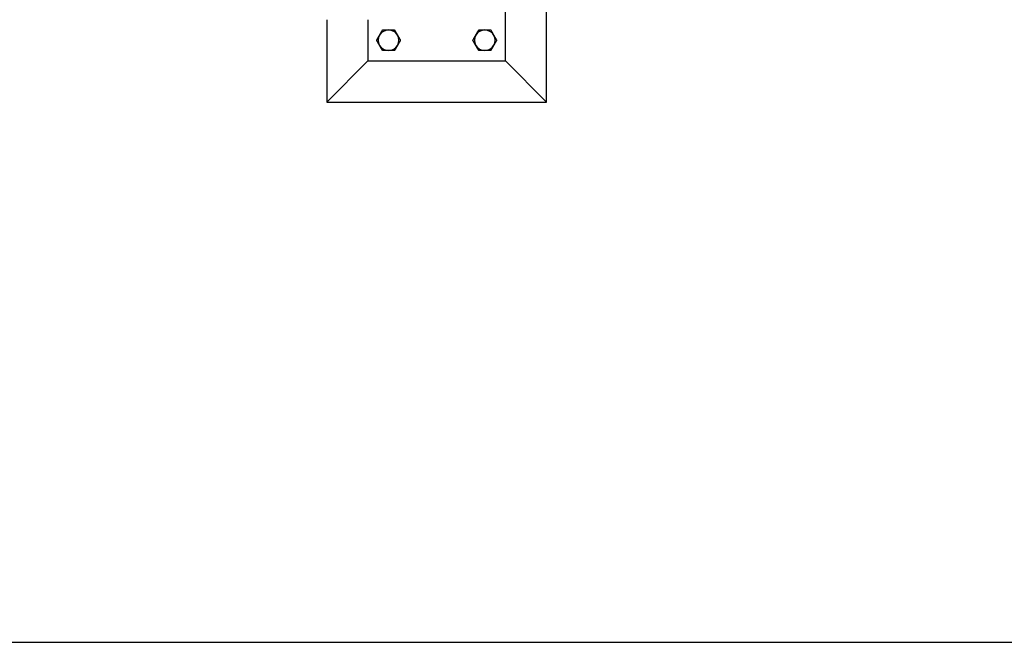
# Model space of a CAD drawing. Header units: inches. Extents: x 36 to 1719, y -84 to 1122.
# Tile 542 of 550: x 1055 to 1091, y 763 to 786. Entities that reach past the tile are written whole.
import ezdxf

# ---------------------------------------------------------------- set-up
doc = ezdxf.new("R2010")
doc.units = ezdxf.units.IN
doc.header["$LTSCALE"] = 48
doc.header["$MEASUREMENT"] = 0
doc.layers.add('Dimension (ANSI)', color=7, linetype='Continuous', lineweight=25)
doc.layers.add('Visible (ANSI)', color=7, linetype='Continuous', lineweight=30)
doc.styles.add('Note Text (ANSI)', font='tahoma.ttf')
doc.dimstyles.new('Architectural (ANSI)', dxfattribs={"dimscale": 48, "dimtxt": 0.125, "dimasz": 0.098425, "dimexe": 0.125, "dimexo": 0.0625, "dimgap": 0.031496, "dimtad": 0, "dimtih": 1, "dimtoh": 1, "dimdec": 4, "dimrnd": 1e-08, "dimzin": 3, "dimdsep": 46, "dimlunit": 4, "dimtxsty": 'Note Text (ANSI)', "dimcen": 0.09, "dimdle": 0.393701, "dimclrd": 256, "dimclre": 256, "dimclrt": 256, "dimadec": 0, "dimazin": 3, "dimtfac": 0.96, "dimtofl": 0, "dimtmove": 0, "dimatfit": 3, "dimfxl": 1, "dimfrac": 2, "dimtolj": 1, "dimtzin": 12, "dimlwd": -1, "dimlwe": -1, "dimarcsym": 0})

# ---------------------------------------------------------------- blocks, each defined once
blk = doc.blocks.new('*D17')
at = {"layer": 'Defpoints', "color": 0, "transparency": 16777216}
for p in [(1025.918, 894.991), (1025.918, 762.991), (1114.12, 762.991)]:
    blk.add_point(p, dxfattribs=at)
at = {"layer": 'Dimension (ANSI)', "transparency": 16777216}
for p, q in [((1028.918, 894.991), (1120.12, 894.991)), ((1114.12, 890.267), (1114.12, 833.626)), ((1114.12, 767.716), (1114.12, 824.357)), ((1028.918, 762.991), (1120.12, 762.991))]:
    blk.add_line(p, q, dxfattribs=at)
for points in [[(1113.332, 890.267), (1114.907, 890.267), (1114.12, 894.991)], [(1113.332, 767.716), (1114.907, 767.716), (1114.12, 762.991)]]:
    blk.add_solid(points, dxfattribs=at)
at = {"layer": 'Dimension (ANSI)', "transparency": 16777216, "insert": (1104.021, 832.114), "char_height": 6, "attachment_point": 1, "style": 'Note Text (ANSI)'}
blk.add_mtext('\\A1;11\'-0"', dxfattribs=at)

msp = doc.modelspace()

# ---------------------------------------------------------------- linework, layer by layer
at = {"layer": 'Visible (ANSI)'}
for p, q in [((1074.16768, 782.6514), (1074.16768, 790.6514)), ((1072.66768, 784.1514), (1072.66768, 789.1514)), ((1066.16768, 785.6514), (1066.16768, 782.6514)), ((1067.66768, 785.6514), (1067.66768, 784.1514)), ((1067.66768, 784.1514), (1066.16768, 782.6514)), ((1067.66768, 784.1514), (1072.66768, 784.1514)), ((1072.66768, 784.1514), (1074.16768, 782.6514)), ((1066.16768, 782.6514), (1074.16768, 782.6514))]:
    msp.add_line(p, q, dxfattribs=at)
for centre, start, end in [((1068.41768, 784.9014), 90, 150), ((1068.41768, 784.9014), 30, 90), ((1071.91768, 784.9014), 90, 150), ((1071.91768, 784.9014), 30, 90), ((1068.41768, 784.9014), 150, 210), ((1068.41768, 784.9014), 330, 30), ((1071.91768, 784.9014), 150, 210), ((1071.91768, 784.9014), 330, 30), ((1068.41768, 784.9014), 210, 270), ((1068.41768, 784.9014), 270, 330), ((1071.91768, 784.9014), 210, 270), ((1071.91768, 784.9014), 270, 330)]:
    msp.add_arc(centre, 0.375, start, end, dxfattribs=at)
for points in [[(1068.09292, 785.0889), (1068.14316, 785.17592), (1068.20118, 785.2764)], [(1068.20118, 785.2764), (1068.3172, 785.2764), (1068.41768, 785.2764)], [(1068.41768, 785.2764), (1068.51816, 785.2764), (1068.63419, 785.2764)], [(1068.63419, 785.2764), (1068.6922, 785.17592), (1068.74244, 785.0889)], [(1071.59292, 785.0889), (1071.64316, 785.17592), (1071.70118, 785.2764)], [(1071.70118, 785.2764), (1071.8172, 785.2764), (1071.91768, 785.2764)], [(1071.91768, 785.2764), (1072.01816, 785.2764), (1072.13419, 785.2764)], [(1072.13419, 785.2764), (1072.1922, 785.17592), (1072.24244, 785.0889)], [(1067.98467, 784.9014), (1068.04268, 785.00188), (1068.09292, 785.0889)], [(1068.74244, 785.0889), (1068.79268, 785.00188), (1068.85069, 784.9014)], [(1071.48467, 784.9014), (1071.54268, 785.00188), (1071.59292, 785.0889)], [(1072.24244, 785.0889), (1072.29268, 785.00188), (1072.35069, 784.9014)], [(1068.09292, 784.7139), (1068.04268, 784.80092), (1067.98467, 784.9014)], [(1068.20118, 784.5264), (1068.14316, 784.62688), (1068.09292, 784.7139)], [(1068.74244, 784.7139), (1068.6922, 784.62688), (1068.63419, 784.5264)], [(1068.85069, 784.9014), (1068.79268, 784.80092), (1068.74244, 784.7139)], [(1071.59292, 784.7139), (1071.54268, 784.80092), (1071.48467, 784.9014)], [(1071.70118, 784.5264), (1071.64316, 784.62688), (1071.59292, 784.7139)], [(1072.24244, 784.7139), (1072.1922, 784.62688), (1072.13419, 784.5264)], [(1072.35069, 784.9014), (1072.29268, 784.80092), (1072.24244, 784.7139)], [(1068.41768, 784.5264), (1068.3172, 784.5264), (1068.20118, 784.5264)], [(1068.63419, 784.5264), (1068.51816, 784.5264), (1068.41768, 784.5264)], [(1071.91768, 784.5264), (1071.8172, 784.5264), (1071.70118, 784.5264)], [(1072.13419, 784.5264), (1072.01816, 784.5264), (1071.91768, 784.5264)]]:
    msp.add_rational_spline(points, [1, 1.0379548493, 1], degree=2, dxfattribs=at)

# ---------------------------------------------------------------- dimensions: what is measured, and where the dimension line sits
at = {"layer": 'Dimension (ANSI)'}
dim = msp.add_linear_dim(base=(1114.11953, 762.9914), p1=(1025.91768, 894.9914), p2=(1025.91768, 762.9914), angle=90, dimstyle='Architectural (ANSI)', override={"dimgap": 0.031496, "dimdec": 4, "dimlfac": 1, "dimtol": 0, "dimlim": 0, "dimtp": 0, "dimtm": 0, "dimtdec": 2, "dimatfit": 1}, dxfattribs=at)
dim.commit()
dim.dimension.update_dxf_attribs({"geometry": '*D17', "text_midpoint": (1114.11953, 828.9914), "dimtype": 160})

doc.saveas('drawing.dxf')
